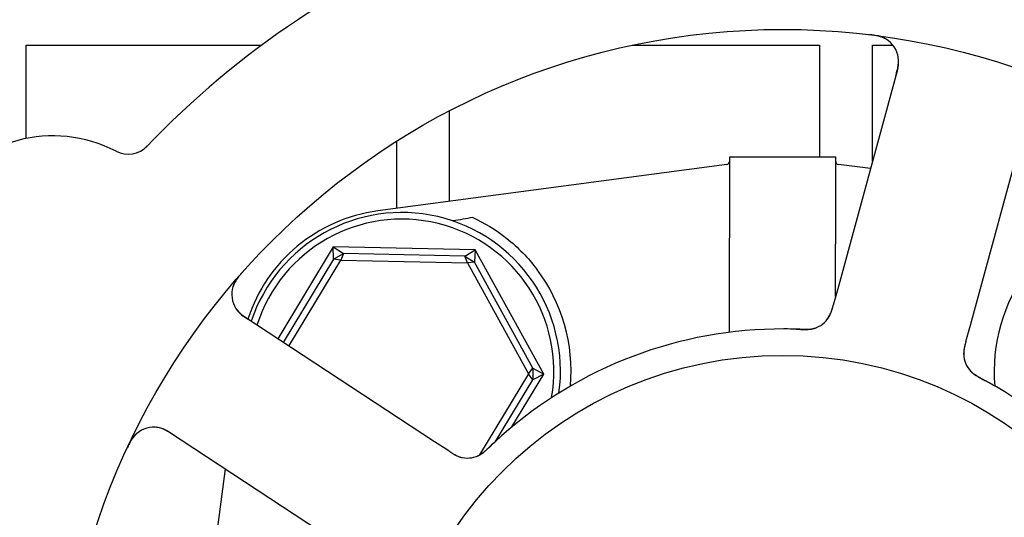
# Model space of a CAD drawing. Header units: inches. Extents: x 18 to 846, y -67 to 561.
# Tile 640 of 656: x 553.56 to 555.88, y 464.56 to 465.74. Entities that reach past the tile are written whole.
import ezdxf

# ---------------------------------------------------------------- set-up
doc = ezdxf.new("R2010")
doc.units = ezdxf.units.IN
doc.header["$LTSCALE"] = 24
doc.header["$MEASUREMENT"] = 0
doc.layers.add('Visible (ANSI)', color=7, linetype='Continuous', lineweight=30)

msp = doc.modelspace()

# ---------------------------------------------------------------- linework, layer by layer
at = {"layer": 'Visible (ANSI)'}
for p, q in [((553.57093, 465.4567), (553.57093, 465.67673)), ((553.57093, 465.67673), (554.12691, 465.67673)), ((555.00258, 465.67673), (555.44593, 465.67673)), ((555.44593, 465.67673), (555.44593, 465.41298)), ((555.57093, 465.40307), (555.57093, 465.67673)), ((555.57093, 465.67673), (555.61933, 465.67673)), ((555.63054, 465.62159), (555.4886, 465.10128)), ((554.57093, 465.30814), (554.57093, 465.52177)), ((555.80215, 465.01575), (555.94408, 465.53606)), ((554.44593, 465.44993), (554.44593, 465.2915)), ((555.23347, 465.23937), (555.23347, 465.41298)), ((555.23347, 465.41298), (555.48347, 465.41298)), ((555.48347, 465.41298), (555.48347, 465.23937)), ((555.22668, 465.39544), (554.4018, 465.28563)), ((555.56609, 465.38534), (555.49025, 465.39544)), ((554.2966, 465.2007), (554.16531, 464.98357)), ((554.2966, 465.2007), (554.32092, 465.18457)), ((554.29722, 465.17152), (554.2966, 465.2007)), ((554.63211, 465.1939), (554.2966, 465.2007)), ((554.60716, 465.17877), (554.63211, 465.1939)), ((554.63211, 465.1939), (554.63031, 465.16477)), ((554.79398, 464.89993), (554.63211, 465.1939)), ((555.23319, 464.99885), (555.23319, 465.20727)), ((555.48374, 465.08346), (555.48374, 465.20727)), ((554.29722, 465.17152), (554.17838, 464.975)), ((554.19145, 464.96643), (554.314, 465.16909)), ((554.29722, 465.17152), (554.32092, 465.18457)), ((554.314, 465.16909), (554.29722, 465.17152)), ((554.32092, 465.18457), (554.314, 465.16909)), ((554.314, 465.16909), (554.61344, 465.16302)), ((554.60716, 465.17877), (554.32092, 465.18457)), ((554.60716, 465.17877), (554.63031, 465.16477)), ((554.61344, 465.16302), (554.60716, 465.17877)), ((554.63031, 465.16477), (554.61344, 465.16302)), ((554.76841, 464.91398), (554.63031, 465.16477)), ((554.61344, 465.16302), (554.75791, 464.90066)), ((555.4886, 465.10128), (555.4781, 465.06278)), ((554.53594, 464.7405), (554.08495, 465.03628)), ((555.79165, 464.97727), (555.80215, 465.01575)), ((554.75791, 464.90066), (554.76841, 464.91398)), ((554.76841, 464.91398), (554.76786, 464.88693)), ((554.76841, 464.91398), (554.79398, 464.89993)), ((554.75791, 464.90066), (554.64219, 464.7093)), ((554.67963, 464.74102), (554.76786, 464.88693)), ((554.71854, 464.77516), (554.79398, 464.89993)), ((554.76786, 464.88693), (554.75791, 464.90066)), ((554.79398, 464.89993), (554.76786, 464.88693)), ((553.90672, 464.76451), (554.3577, 464.46873)), ((554.56929, 464.71863), (554.53594, 464.7405)), ((554.04134, 464.67622), (553.95222, 464.00673))]:
    msp.add_line(p, q, dxfattribs=at)
for radius in [1.7075, 0.9375]:
    msp.add_circle((555.35847, 464.00673), radius, dxfattribs=at)
for centre, radius, start, end in [((555.35847, 464.00673), 2.075, 84.99965, 136.48395), ((555.57024, 465.63804), 0.0625, 344.7418, 82.60325), ((553.63379, 465.13783), 0.325, 62.66113, 230.82247), ((553.81175, 465.48205), 0.0625, 242.66113, 316.3534), ((555.22565, 465.40318), 0.00781, 277.58266, 0), ((555.49128, 465.40318), 0.00781, 180, 262.41734), ((554.45129, 464.91391), 0.375, 97.58266, 161.98149), ((554.45847, 464.90673), 0.375, 352.17396, 161.65611), ((554.45847, 464.90673), 0.35938, 350.02465, 162.32065), ((554.45847, 464.90673), 0.4, 355.00108, 37.02739), ((556.25847, 464.90673), 0.4, 142.97261, 184.99892), ((554.11923, 465.08854), 0.0625, 138.88035, 236.7418), ((555.41467, 465.06774), 0.0625, 287.2706, 328.30345), ((555.35847, 464.00673), 1, 89.83299, 131.65061), ((555.84881, 464.94932), 0.0625, 182.31583, 222.22862), ((555.35847, 464.00673), 1, 17.83299, 59.65061), ((553.87244, 464.71224), 0.0625, 56.7418, 154.60325), ((554.61354, 464.76435), 0.0625, 254.31583, 294.22862)]:
    msp.add_arc(centre, radius, start, end, dxfattribs=at)
msp.add_ellipse((557.4683, 465.50469), major_axis=(-4.33091, -0.57653), ratio=0.0429148, start_param=5.4224411, end_param=5.4369311, dxfattribs=at)
for points, knots in [([(555.60383, 465.69075), (555.60335, 465.69104), (555.60273, 465.69141), (555.60055, 465.69262), (555.59878, 465.69352), (555.59503, 465.69509), (555.59334, 465.69573), (555.58918, 465.6971), (555.58656, 465.69785), (555.58156, 465.69905), (555.57916, 465.69955), (555.57414, 465.70045), (555.57149, 465.70085), (555.56731, 465.70141), (555.56572, 465.70161), (555.5641, 465.7018)], [0.10313051, 0.10313051, 0.10313051, 0.10313051, 0.11603195, 0.11603195, 0.14472133, 0.14472133, 0.16305354, 0.16305354, 0.18481804, 0.18481804, 0.20320409, 0.20320409, 0.22373688, 0.22373688, 0.23709217, 0.23709217, 0.23709217, 0.23709217]), ([(555.6262, 465.60569), (555.62636, 465.60629), (555.62653, 465.60689), (555.62706, 465.60886), (555.62743, 465.61023), (555.62915, 465.61677), (555.63031, 465.62182), (555.63168, 465.6299), (555.63206, 465.63329), (555.63252, 465.64185), (555.63206, 465.64703), (555.63146, 465.65057), (555.6314, 465.65092), (555.63134, 465.65122)], [0, 0, 0, 0, 0.00480624, 0.00480624, 0.01589597, 0.01589597, 0.05833405, 0.05833405, 0.09384638, 0.09384638, 0.15340885, 0.15340885, 0.16065924, 0.16065924, 0.16065924, 0.16065924]), ([(554.62633, 465.2698), (554.65207, 465.2579), (554.68027, 465.24132), (554.73299, 465.19957), (554.75756, 465.17445), (554.77781, 465.14761)], [0.44734115, 0.44734115, 0.44734115, 0.44734115, 0.70623872, 0.70623872, 0.9622765, 0.9622765, 0.9622765, 0.9622765]), ([(555.23319, 465.20727), (555.23319, 465.20736), (555.23319, 465.20746), (555.23319, 465.20782), (555.23319, 465.20808), (555.23319, 465.20876), (555.23319, 465.20916), (555.2332, 465.21074), (555.2332, 465.21191), (555.23323, 465.21577), (555.23326, 465.21828), (555.23332, 465.22238), (555.23334, 465.22367), (555.23336, 465.22491)], [0.065326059, 0.065326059, 0.065326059, 0.065326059, 0.065886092, 0.065886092, 0.067505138, 0.067505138, 0.069967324, 0.069967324, 0.077104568, 0.077104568, 0.093330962, 0.093330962, 0.101340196, 0.101340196, 0.101340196, 0.101340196]), ([(555.48357, 465.22491), (555.48363, 465.22074), (555.4837, 465.2163), (555.48374, 465.21074), (555.48374, 465.21005), (555.48374, 465.20898), (555.48374, 465.20861), (555.48374, 465.208), (555.48374, 465.20776), (555.48374, 465.20744), (555.48374, 465.20736), (555.48374, 465.20727)], [0.027184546, 0.027184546, 0.027184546, 0.027184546, 0.056924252, 0.056924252, 0.061161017, 0.061161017, 0.063446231, 0.063446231, 0.064876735, 0.064876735, 0.065401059, 0.065401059, 0.065401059, 0.065401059]), ([(554.08161, 465.14039), (554.08107, 465.13978), (554.08053, 465.13918), (554.07827, 465.13661), (554.0765, 465.13455), (554.07333, 465.13067), (554.07192, 465.12885), (554.06894, 465.12481), (554.06738, 465.12252), (554.06503, 465.11876), (554.06413, 465.11719), (554.06253, 465.11419), (554.06184, 465.11274), (554.06058, 465.10986), (554.06003, 465.10841), (554.05942, 465.10662), (554.05925, 465.10609), (554.05912, 465.10566)], [0, 0, 0, 0, 0.00673636, 0.00673636, 0.02806078, 0.02806078, 0.0453371, 0.0453371, 0.06652159, 0.06652159, 0.08352225, 0.08352225, 0.10158901, 0.10158901, 0.12223493, 0.12223493, 0.13206643, 0.13206643, 0.13206643, 0.13206643]), ([(554.06446, 465.05843), (554.06479, 465.05784), (554.06522, 465.05713), (554.06702, 465.05428), (554.06847, 465.05225), (554.07299, 465.04704), (554.07606, 465.04398), (554.08246, 465.03857), (554.0856, 465.03617), (554.09043, 465.03277), (554.09189, 465.03177), (554.09511, 465.02961), (554.09691, 465.02843), (554.09868, 465.02727)], [0.11682073, 0.11682073, 0.11682073, 0.11682073, 0.13209763, 0.13209763, 0.17640845, 0.17640845, 0.22121697, 0.22121697, 0.25582457, 0.25582457, 0.27005755, 0.27005755, 0.2865375, 0.2865375, 0.2865375, 0.2865375]), ([(555.46378, 465.02908), (555.46395, 465.0293), (555.46413, 465.02954), (555.46482, 465.03047), (555.46536, 465.03122), (555.46683, 465.03342), (555.46777, 465.03495), (555.47035, 465.03963), (555.47189, 465.04306), (555.47425, 465.04943), (555.47518, 465.05238), (555.47601, 465.05522)], [0.094581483, 0.094581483, 0.094581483, 0.094581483, 0.09763665, 0.09763665, 0.105884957, 0.105884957, 0.120706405, 0.120706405, 0.149461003, 0.149461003, 0.172558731, 0.172558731, 0.172558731, 0.172558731]), ([(555.46733, 465.03407), (555.46733, 465.03407), (555.46733, 465.03407), (555.46735, 465.0341), (555.46739, 465.03416), (555.46756, 465.03444), (555.46773, 465.0347), (555.46849, 465.03596), (555.46946, 465.03766), (555.47065, 465.04012), (555.47094, 465.04076), (555.4725, 465.04427), (555.47366, 465.04744), (555.4754, 465.05312), (555.47592, 465.0549), (555.47671, 465.05771), (555.47698, 465.05869), (555.47753, 465.06067), (555.47781, 465.0617), (555.47809, 465.06272)], [0.05598665, 0.05598665, 0.05598665, 0.05598665, 0.056873, 0.056873, 0.0600697, 0.0600697, 0.06858048, 0.06858048, 0.09786866, 0.09786866, 0.10758076, 0.10758076, 0.14991048, 0.14991048, 0.16694482, 0.16694482, 0.17567446, 0.17567446, 0.18444701, 0.18444701, 0.18444701, 0.18444701]), ([(555.39898, 465.00591), (555.39099, 465.00622), (555.3797, 465.00655), (555.36977, 465.00667), (555.36687, 465.0067), (555.36405, 465.00672), (555.36138, 465.00673)], [0.48416631, 0.48416631, 0.48416631, 0.48416631, 0.88318571, 0.88318571, 0.88318571, 1, 1, 1, 1]), ([(555.39087, 465.00621), (555.39414, 465.0061), (555.39738, 465.00598), (555.40336, 465.00584), (555.40609, 465.00581), (555.41119, 465.00585), (555.4136, 465.00591), (555.41753, 465.00609), (555.41915, 465.00619), (555.42266, 465.00649), (555.42448, 465.00669), (555.42773, 465.00715), (555.42915, 465.0074), (555.43239, 465.00806), (555.43399, 465.00848), (555.43675, 465.00933), (555.43798, 465.00977), (555.43901, 465.01018)], [0, 0, 0, 0, 0.02532919, 0.02532919, 0.04592781, 0.04592781, 0.06431613, 0.06431613, 0.07801539, 0.07801539, 0.09688899, 0.09688899, 0.1175537, 0.1175537, 0.15067695, 0.15067695, 0.17984281, 0.17984281, 0.17984281, 0.17984281]), ([(555.39898, 465.00591), (555.39989, 465.00587), (555.40078, 465.00584), (555.4026, 465.00576), (555.40351, 465.00573), (555.40686, 465.00561), (555.40936, 465.00555), (555.41426, 465.00555), (555.41672, 465.00562), (555.42041, 465.00584), (555.4218, 465.00595), (555.42502, 465.0063), (555.42672, 465.00656), (555.42931, 465.00706), (555.43033, 465.00729), (555.43229, 465.00778), (555.43323, 465.00806), (555.43393, 465.00827), (555.43405, 465.00831), (555.43405, 465.00831)], [0, 0, 0, 0, 0.00712604, 0.00712604, 0.01419238, 0.01419238, 0.03284312, 0.03284312, 0.05207098, 0.05207098, 0.06472354, 0.06472354, 0.08419423, 0.08419423, 0.09866358, 0.09866358, 0.11516786, 0.11516786, 0.12167905, 0.12167905, 0.12167905, 0.12167905]), ([(555.79161, 464.97711), (555.79135, 464.97618), (555.79109, 464.97523), (555.7906, 464.97339), (555.79036, 464.97249), (555.78966, 464.96987), (555.78923, 464.96819), (555.78857, 464.96548), (555.78832, 464.96441), (555.78742, 464.96028), (555.78698, 464.95765), (555.7865, 464.95363), (555.78635, 464.9516), (555.78632, 464.94857), (555.78633, 464.94774), (555.78637, 464.94653), (555.78639, 464.94606), (555.7864, 464.94586), (555.7864, 464.94583), (555.7864, 464.94583)], [0, 0, 0, 0, 0.00805947, 0.00805947, 0.01607833, 0.01607833, 0.0318321, 0.0318321, 0.04288224, 0.04288224, 0.07619177, 0.07619177, 0.108399, 0.108399, 0.1204764, 0.1204764, 0.12953115, 0.12953115, 0.13163232, 0.13163232, 0.13163232, 0.13163232]), ([(555.78951, 464.96925), (555.78925, 464.96823), (555.789, 464.9672), (555.78806, 464.96315), (555.78745, 464.96002), (555.78666, 464.95408), (555.78645, 464.95119), (555.78643, 464.94673), (555.78649, 464.94504), (555.78667, 464.94277), (555.78674, 464.94209), (555.78683, 464.94132), (555.78684, 464.94118), (555.78686, 464.94104)], [0.01683363, 0.01683363, 0.01683363, 0.01683363, 0.024996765, 0.024996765, 0.048690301, 0.048690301, 0.071674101, 0.071674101, 0.086017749, 0.086017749, 0.092484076, 0.092484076, 0.093980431, 0.093980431, 0.093980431, 0.093980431]), ([(555.79848, 464.91226), (555.79881, 464.91183), (555.79915, 464.9114), (555.80013, 464.91022), (555.80083, 464.90942), (555.80204, 464.90815), (555.80237, 464.90782), (555.80369, 464.90651), (555.80487, 464.9054), (555.80753, 464.90316), (555.8089, 464.90206), (555.81154, 464.90009), (555.81271, 464.89926), (555.81608, 464.89694), (555.81852, 464.89538), (555.82313, 464.89256), (555.82531, 464.89129), (555.83034, 464.88843), (555.83319, 464.88688), (555.83672, 464.88495), (555.83741, 464.88458), (555.83809, 464.8842)], [0.13529988, 0.13529988, 0.13529988, 0.13529988, 0.1504163, 0.1504163, 0.17862375, 0.17862375, 0.18801437, 0.18801437, 0.21370501, 0.21370501, 0.23365386, 0.23365386, 0.24706172, 0.24706172, 0.26969875, 0.26969875, 0.28871804, 0.28871804, 0.31389264, 0.31389264, 0.31994869, 0.31994869, 0.31994869, 0.31994869]), ([(555.80195, 464.90795), (555.80195, 464.90795), (555.802, 464.90789), (555.80226, 464.9076), (555.80258, 464.90725), (555.80349, 464.90631), (555.80413, 464.90567), (555.80619, 464.90373), (555.80781, 464.90234), (555.81095, 464.89995), (555.81232, 464.89897), (555.81488, 464.89725), (555.81601, 464.89653), (555.81904, 464.89466), (555.82103, 464.89349), (555.82518, 464.89116), (555.82738, 464.88998), (555.82999, 464.88859), (555.83047, 464.88833), (555.83096, 464.88807)], [0.07093315, 0.07093315, 0.07093315, 0.07093315, 0.07636583, 0.07636583, 0.08666451, 0.08666451, 0.09983227, 0.09983227, 0.12422952, 0.12422952, 0.14000403, 0.14000403, 0.15098747, 0.15098747, 0.16837574, 0.16837574, 0.18725581, 0.18725581, 0.19162474, 0.19162474, 0.19162474, 0.19162474]), ([(555.86374, 464.86969), (555.85545, 464.87454), (555.84502, 464.88043), (555.83643, 464.88511), (555.83447, 464.88617), (555.83267, 464.88715), (555.83103, 464.88803)], [0, 0, 0, 0, 0.41999651, 0.41999651, 0.41999651, 0.51583384, 0.51583384, 0.51583384, 0.51583384]), ([(553.9205, 464.75547), (553.91998, 464.75581), (553.91946, 464.75615), (553.91775, 464.75727), (553.91657, 464.75804), (553.91088, 464.7617), (553.90643, 464.76436), (553.89917, 464.76816), (553.89606, 464.76957), (553.88806, 464.77265), (553.88299, 464.77382), (553.87944, 464.77434), (553.87909, 464.77438), (553.87878, 464.77442)], [0, 0, 0, 0, 0.00480624, 0.00480624, 0.01589597, 0.01589597, 0.05833406, 0.05833406, 0.09384639, 0.09384639, 0.15340885, 0.15340885, 0.16065924, 0.16065924, 0.16065924, 0.16065924]), ([(553.83269, 464.76048), (553.83226, 464.76011), (553.83172, 464.75964), (553.8299, 464.75794), (553.82849, 464.75653), (553.82585, 464.75345), (553.82472, 464.75204), (553.82212, 464.74851), (553.82061, 464.74625), (553.81792, 464.74186), (553.8167, 464.73973), (553.81429, 464.73524), (553.81309, 464.73284), (553.81126, 464.72904), (553.81059, 464.72759), (553.8099, 464.72611)], [0.10313051, 0.10313051, 0.10313051, 0.10313051, 0.11603194, 0.11603194, 0.14472132, 0.14472132, 0.16305353, 0.16305353, 0.18481803, 0.18481803, 0.20320409, 0.20320409, 0.22373688, 0.22373688, 0.23709216, 0.23709216, 0.23709216, 0.23709216]), ([(554.69388, 464.75394), (554.6867, 464.74756), (554.67788, 464.73946), (554.67078, 464.73274), (554.66916, 464.7312), (554.66768, 464.72979), (554.66633, 464.7285)], [0, 0, 0, 0, 0.41999651, 0.41999651, 0.41999651, 0.51583384, 0.51583384, 0.51583384, 0.51583384]), ([(554.63323, 464.70504), (554.63373, 464.70521), (554.63425, 464.70541), (554.63568, 464.70597), (554.63665, 464.70639), (554.63824, 464.70715), (554.63865, 464.70736), (554.64031, 464.70821), (554.64172, 464.709), (554.64468, 464.71083), (554.64614, 464.71179), (554.64884, 464.7137), (554.64999, 464.71455), (554.65323, 464.71704), (554.65548, 464.71887), (554.65958, 464.72239), (554.66147, 464.72407), (554.66573, 464.72797), (554.6681, 464.7302), (554.67102, 464.73296), (554.67159, 464.7335), (554.67215, 464.73404)], [0.13529989, 0.13529989, 0.13529989, 0.13529989, 0.15041637, 0.15041637, 0.17862377, 0.17862377, 0.18801437, 0.18801437, 0.21370501, 0.21370501, 0.23365387, 0.23365387, 0.24706173, 0.24706173, 0.26969876, 0.26969876, 0.28871805, 0.28871805, 0.31389266, 0.31389266, 0.3199487, 0.3199487, 0.3199487, 0.3199487]), ([(554.6384, 464.707), (554.6384, 464.707), (554.63847, 464.70703), (554.63883, 464.70719), (554.63926, 464.70739), (554.64044, 464.70796), (554.64125, 464.70837), (554.64372, 464.70973), (554.64555, 464.71084), (554.64879, 464.71309), (554.65015, 464.71409), (554.65257, 464.716), (554.65361, 464.71685), (554.65632, 464.71915), (554.65804, 464.72068), (554.66154, 464.72391), (554.66335, 464.72563), (554.66548, 464.72768), (554.66587, 464.72806), (554.66627, 464.72844)], [0.07093315, 0.07093315, 0.07093315, 0.07093315, 0.07636583, 0.07636583, 0.08666451, 0.08666451, 0.09983228, 0.09983228, 0.12422953, 0.12422953, 0.14000404, 0.14000404, 0.15098747, 0.15098747, 0.16837574, 0.16837574, 0.18725582, 0.18725582, 0.19162474, 0.19162474, 0.19162474, 0.19162474]), ([(554.56943, 464.71854), (554.57024, 464.71801), (554.57106, 464.71747), (554.57265, 464.71643), (554.57343, 464.71592), (554.57571, 464.71445), (554.57717, 464.71352), (554.57955, 464.71206), (554.5805, 464.71149), (554.58414, 464.70935), (554.5865, 464.70813), (554.59018, 464.70642), (554.59207, 464.70566), (554.59494, 464.70469), (554.59573, 464.70444), (554.5969, 464.7041), (554.59734, 464.70398), (554.59754, 464.70393), (554.59757, 464.70392), (554.59757, 464.70392)], [0, 0, 0, 0, 0.00805947, 0.00805947, 0.01607833, 0.01607833, 0.0318321, 0.0318321, 0.04288224, 0.04288224, 0.07619177, 0.07619177, 0.108399, 0.108399, 0.12047641, 0.12047641, 0.12953115, 0.12953115, 0.13163232, 0.13163232, 0.13163232, 0.13163232]), ([(554.57626, 464.71411), (554.57714, 464.71355), (554.57804, 464.71299), (554.5816, 464.71085), (554.58439, 464.70931), (554.58981, 464.70671), (554.59248, 464.70562), (554.59672, 464.70422), (554.59835, 464.70376), (554.60056, 464.70323), (554.60123, 464.70308), (554.60199, 464.70293), (554.60213, 464.7029), (554.60227, 464.70288)], [0.016833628, 0.016833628, 0.016833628, 0.016833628, 0.024996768, 0.024996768, 0.048690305, 0.048690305, 0.071674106, 0.071674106, 0.086017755, 0.086017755, 0.092484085, 0.092484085, 0.093980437, 0.093980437, 0.093980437, 0.093980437])]:
    msp.add_open_spline(points, degree=3, knots=knots, dxfattribs=at)
for points in [[(555.23336, 465.22491), (555.23343, 465.22973), (555.23347, 465.23456), (555.23347, 465.23937)], [(555.48347, 465.23937), (555.48347, 465.2344), (555.4835, 465.22957), (555.48357, 465.22491)]]:
    msp.add_open_spline(points, degree=3, dxfattribs=at)

doc.saveas('drawing.dxf')
